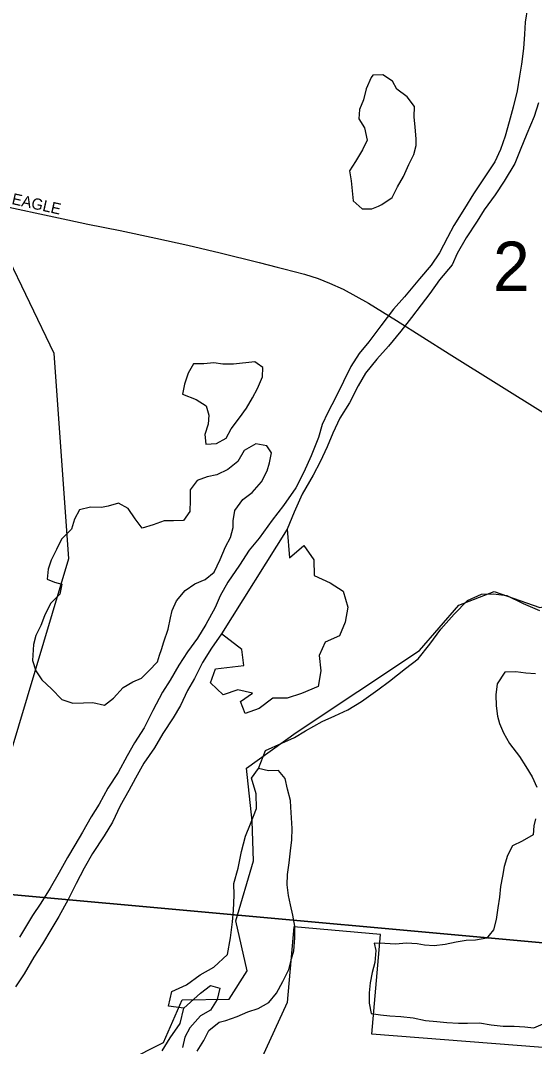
# Model space of a CAD drawing. Extents: x 1410790 to 1770854, y 566777 to 831614.
# Drawn here: x 1596228 to 1598532, y 719313 to 723914 of the extents above; entities that cross this region are included whole.
import ezdxf

# ---------------------------------------------------------------- set-up
doc = ezdxf.new("R2010")
doc.units = 0
for name, color, linetype in [('GM_X_City_Street', 7, 'Continuous'), ('GM_X_City_Street_Text', 7, 'Continuous'), ('GM_X_Corporation', 7, 'Continuous'), ('GM_X_Major_River', 7, 'Continuous'), ('GM_X_Minor_Lake', 7, 'Continuous'), ('GM_X_Minor_River', 7, 'Continuous'), ('GM_X_Section', 7, 'Continuous'), ('GM_X_Section_Text', 7, 'Continuous'), ('GM_X_Township', 7, 'Continuous')]:
    doc.layers.add(name, color=color, linetype=linetype)

msp = doc.modelspace()

# ---------------------------------------------------------------- linework, layer by layer
at = {"layer": 'GM_X_City_Street'}
for points in [[(1596090.3, 723095.1), (1596440.6, 723021.3), (1596529.5, 723001.9), (1596674.1, 722972.2), (1596834.3, 722937.7), (1596978.7, 722907.1), (1597122.3, 722872.5), (1597297.3, 722829), (1597378.6, 722808.8)], [(1597378.6, 722808.8), (1597408.7, 722801.3), (1597501.3, 722776.9), (1597562.9, 722757), (1597613.3, 722737), (1597674.9, 722709.2), (1597730.6, 722678.6), (1597787.8, 722646.2), (1597913.6, 722569.5), (1598149.1, 722419.7), (1598582.9, 722149.3), (1598694, 722079.9), (1598747.6, 722047.9), (1598791.2, 722026), (1598804.5, 722020.6)]]:
    msp.add_lwpolyline(points, dxfattribs=at)
at = {"layer": 'GM_X_Corporation'}
for points in [[(1595994.9, 720000.3), (1596444.4, 721501.1), (1596379.3, 722421.7), (1596050.5, 723103.5)], [(1598780.5, 719293.2), (1597802.9, 719369.1), (1597841.9, 719815.4), (1597453.4, 719849.3), (1597423.8, 719510.6), (1596920.9, 718413.1)]]:
    msp.add_lwpolyline(points, dxfattribs=at)
at = {"layer": 'GM_X_Major_River'}
msp.add_line((1597423.2, 721633.5), (1597129.5, 721163.4), dxfattribs=at)
for points in [[(1598500.6, 723973.3), (1598491, 723907.3), (1598487.8, 723853.3), (1598482.2, 723789.3), (1598474.6, 723719.3), (1598465.3, 723665.4), (1598453.7, 723599.5), (1598435.9, 723525.8), (1598418.3, 723460), (1598400.8, 723396.3), (1598379.3, 723336.7), (1598354, 723281.2), (1598304.1, 723204.2), (1598258.4, 723137.1), (1598218.8, 723071.9), (1598170.9, 722994.9), (1598141.5, 722941.4), (1598105.8, 722872.1), (1598068.5, 722816.9), (1598016.9, 722756), (1597948.9, 722675.4), (1597899.5, 722620.5), (1597843.6, 722545.7), (1597789.8, 722472.8), (1597746.5, 722421.7), (1597709, 722362.4), (1597675.4, 722295.1), (1597641.6, 722225.7), (1597605.9, 722156.4), (1597580.6, 722102.9), (1597563.2, 722045.2), (1597531.2, 721961.7), (1597497.4, 721888.3), (1597461.7, 721819), (1597407.7, 721740.1), (1597356, 721673.2), (1597298, 721592.4), (1597252.7, 721539.4), (1597209, 721472.2), (1597157.1, 721395.3), (1597123.6, 721333.9), (1597100.3, 721282.4), (1597058.4, 721205.2), (1597020.9, 721143.9), (1596977.3, 721082.8), (1596937.9, 721023.6), (1596898.2, 720956.4), (1596864.9, 720903.1), (1596820.8, 720819.9), (1596782.9, 720742.7), (1596739.3, 720675.5), (1596705.8, 720616.2), (1596666, 720542.9), (1596620.2, 720471.9), (1596580.4, 720400.6), (1596545, 720343.3), (1596505.3, 720274.1), (1596471.9, 720216.8), (1596438.5, 720161.4), (1596400.8, 720094.2), (1596361.1, 720022.9), (1596319.4, 719955.8), (1596282, 719900.5), (1596223.6, 719803.7)], [(1598550.6, 723545.1), (1598531.1, 723483.4), (1598497.2, 723406), (1598467.4, 723332.6), (1598444, 723273), (1598396, 723193.9), (1598356.5, 723132.7), (1598306.8, 723065.8), (1598275.5, 723014.4), (1598225.7, 722939.4), (1598185.9, 722870.2), (1598162.7, 722818.7), (1598107, 722751.8), (1598063.5, 722690.7), (1598024.2, 722639.5), (1597980.7, 722582.4), (1597933.2, 722521.4), (1597877.5, 722454.6), (1597826, 722395.7), (1597774.4, 722332.8), (1597741, 722275.5), (1597703.2, 722200.2), (1597659.4, 722131.1), (1597627.8, 722063.7), (1597602.3, 722002.1), (1597570.6, 721934.7), (1597539.2, 721875.3), (1597491.1, 721790.3), (1597455.1, 721708.9), (1597423.2, 721633.5)], [(1597423.2, 721633.5), (1597434.2, 721504.9), (1597497.6, 721559.6), (1597542.2, 721496.3), (1597544.6, 721426.1), (1597615.9, 721392.3), (1597675.1, 721354.8), (1597695.5, 721284.2), (1597683.9, 721216.3), (1597658.4, 721154.7), (1597593.6, 721126.2), (1597566.1, 721066.7), (1597574.5, 720998.3), (1597562.9, 720928.4), (1597487.9, 720896.2), (1597423.3, 720875.7), (1597359.2, 720875.2), (1597298, 720828.5), (1597235.3, 720806), (1597214.6, 720860.6), (1597267.5, 720897.4), (1597201.8, 720913.1), (1597137.1, 720890.5), (1597080.3, 720944), (1597101.8, 721007.7), (1597178.2, 721015.9), (1597228.4, 721022.7), (1597220.1, 721093.1), (1597129.5, 721163.4)], [(1597129.5, 721163.4), (1597084, 721100.3), (1597044.3, 721035.1), (1597008.6, 720963.8), (1596977.3, 720910.4), (1596945.6, 720843), (1596912.2, 720787.7), (1596866.5, 720716.6), (1596828.9, 720653.3), (1596781.2, 720584.3), (1596743.5, 720517), (1596714.1, 720461.6), (1596674.4, 720392.4), (1596640.6, 720319), (1596603.1, 720257.8), (1596551.1, 720178.8), (1596513.5, 720113.5), (1596477.8, 720044.2), (1596442.1, 719972.9), (1596400.2, 719895.7), (1596364.7, 719836.4), (1596327.1, 719773.1), (1596287.6, 719713.9), (1596243.8, 719638.8), (1596206.3, 719581.5)]]:
    msp.add_lwpolyline(points, dxfattribs=at)
at = {"layer": 'GM_X_Minor_Lake'}
for points in [[(1597799.8, 723659.1), (1597777.5, 723607.9), (1597765.1, 723558), (1597746.9, 723516.1), (1597744.5, 723474.1), (1597770.2, 723433.8), (1597781.8, 723377.7), (1597761.5, 723333.8), (1597729.1, 723282), (1597702.9, 723240.1), (1597710.5, 723196), (1597714.2, 723150), (1597719.8, 723105.9), (1597759.5, 723069.5), (1597803.5, 723069.2), (1597832.3, 723082)], [(1597832.3, 723082), (1597847.5, 723088.8), (1597893.7, 723120.5), (1597918, 723168.4), (1597944.3, 723214.2), (1597968.7, 723268.1), (1597991, 723314), (1598001.3, 723353.9), (1598001.5, 723384), (1597997.9, 723436), (1597992.3, 723482.1), (1597994.6, 723528.2), (1597961, 723572.5), (1597915.3, 723606.9), (1597895.6, 723643.1), (1597851.9, 723671.4), (1597807.9, 723669.8), (1597799.8, 723659.1)], [(1597289.4, 722376.9), (1597279, 722384.5), (1597183.1, 722373.3), (1597135.1, 722373.7), (1597095.2, 722380), (1597049.2, 722374.3), (1597003.3, 722374.7), (1596979, 722332.8), (1596962.7, 722282.9), (1596954.4, 722238.9)], [(1596954.4, 722238.9), (1597016.1, 722214.4), (1597059.8, 722186), (1597071.5, 722143.9), (1597069.2, 722103.9), (1597054.9, 722057.9), (1597058.5, 722013.9), (1597106.5, 722017.5), (1597150.6, 722041.2), (1597172.9, 722083), (1597209.2, 722132.8), (1597241.5, 722176.6), (1597267.8, 722222.5), (1597290.1, 722264.3), (1597312.5, 722316.2), (1597314.8, 722358.2), (1597289.4, 722376.9)], [(1596851.2, 721067.7), (1596859.9, 721094.4), (1596870.2, 721128.3), (1596890.6, 721184.3), (1596900.9, 721236.2), (1596907.2, 721268.2), (1596927.5, 721312.1), (1596965.8, 721357.9), (1597009.9, 721387.6), (1597056, 721407.2), (1597096.2, 721440.9), (1597122.6, 721496.8), (1597147, 721554.7), (1597169.3, 721596.5), (1597181.6, 721640.5), (1597181.8, 721670.5), (1597188.1, 721716.5), (1597224.5, 721766.3), (1597266.7, 721798), (1597309, 721845.7), (1597333.3, 721895.6), (1597343.6, 721931.6), (1597353.9, 721975.5), (1597332.1, 722007.7), (1597282.3, 722016.1), (1597230.1, 721986.5), (1597201.8, 721936.7), (1597157.6, 721901), (1597107.5, 721877.3), (1597065.4, 721867.7), (1597019.4, 721852), (1596989.1, 721810.2), (1596988.8, 721764.1), (1596986.4, 721712.1), (1596958.1, 721672.3), (1596914.2, 721670.6), (1596872.2, 721670.9), (1596822.2, 721653.3), (1596774.1, 721637.7), (1596742.5, 721679.9), (1596710.9, 721726.2), (1596667.1, 721750.6), (1596621, 721736.9), (1596591, 721731.2), (1596541.1, 721731.5), (1596493.1, 721719.9), (1596470.8, 721678), (1596456.5, 721634.1), (1596412.2, 721588.4), (1596389.9, 721542.5), (1596365.6, 721494.7), (1596351.3, 721454.7), (1596347, 721408.7), (1596381.1, 721395.9)], [(1596381.1, 721395.9), (1596412.7, 721386.2), (1596404.4, 721342.2), (1596362.1, 721300.5), (1596335.7, 721244.6), (1596319.4, 721200.7), (1596297.1, 721156.8), (1596286.9, 721116.8), (1596282.3, 721044.8), (1596296, 720998.6), (1596323.6, 720958.4), (1596367.3, 720918), (1596412.8, 720869.6), (1596462.6, 720853.2), (1596510.6, 720854.8), (1596552.6, 720856.5), (1596604.4, 720844.1), (1596644.6, 720875.8), (1596688.9, 720923.5), (1596731, 720949.2), (1596771.1, 720964.9), (1596803.3, 720998.7), (1596841.5, 721038.5), (1596851.2, 721067.7)], [(1598536.9, 720985.2), (1598493, 720987.5), (1598449.1, 720993.9), (1598399.1, 720992.2), (1598364.8, 720940.5), (1598358.4, 720890.5), (1598360.1, 720840.4), (1598365.7, 720794.3), (1598375.4, 720762.2), (1598393.1, 720720), (1598420.7, 720671.7), (1598464.2, 720613.3), (1598493.8, 720569), (1598521.5, 720522.8), (1598543.1, 720476.5)], [(1596959.8, 719485.8), (1596891.9, 719494.3), (1596906.4, 719560.3), (1596972.5, 719589.8), (1597032.8, 719635.4), (1597094.9, 719669), (1597155.3, 719726.6), (1597169.8, 719800.5), (1597178.4, 719872.5), (1597182.7, 719922.6), (1597185.3, 719992.6), (1597183.6, 720044.7), (1597204.1, 720112.6), (1597218.7, 720188.6), (1597237.2, 720256.5), (1597259.5, 720312.4), (1597286, 720380.3), (1597284.5, 720446.4), (1597263.1, 720516.6), (1597295.4, 720560.4)], [(1597020.2, 719293.1), (1597050.5, 719340.9), (1597072.8, 719384.8), (1597119.1, 719422.5), (1597149.1, 719430.3), (1597199.1, 719447.9), (1597247.2, 719469.5), (1597293.3, 719483.2), (1597341.4, 719510.8), (1597375.7, 719552.6), (1597404.1, 719604.5), (1597430.4, 719658.3), (1597442.8, 719706.3), (1597453, 719742.2), (1597457.4, 719800.3), (1597457.8, 719852.3), (1597448.2, 719902.5), (1597438.6, 719948.6), (1597428.9, 719990.7), (1597423.3, 720038.8), (1597425.6, 720084.9), (1597432, 720136.9), (1597438.4, 720190.9), (1597444.8, 720240.9), (1597445.1, 720290.9), (1597443.5, 720339), (1597439.9, 720387.1), (1597438.1, 720417.1), (1597424.5, 720467.3), (1597414.9, 720515.4), (1597385.2, 720551.7), (1597339.2, 720550.1), (1597295.4, 720560.4)], [(1598536, 720334.4), (1598529.8, 720302.4), (1598525.5, 720262.4), (1598477.4, 720234.8), (1598433.3, 720213.1), (1598411, 720169.2), (1598396.6, 720121.3), (1598388.3, 720077.3), (1598380, 720031.3), (1598375.6, 719983.3), (1598367.3, 719935.3), (1598360.9, 719883.3), (1598348.6, 719837.3), (1598329.3, 719813.3)], [(1598329.3, 719813.3), (1598318.3, 719799.5), (1598268.3, 719789.9), (1598226.3, 719788.2), (1598180.3, 719780.6), (1598132.3, 719771), (1598082.4, 719765.4), (1598038.4, 719767.7), (1598006.5, 719774), (1597958.6, 719776.3), (1597908.6, 719772.7), (1597860.7, 719775.1), (1597812.8, 719777.5), (1597820.5, 719743.4), (1597816.1, 719689.4), (1597803.8, 719645.4), (1597795.5, 719599.4), (1597791.2, 719553.4), (1597790.8, 719507.3), (1597800.5, 719461.2), (1597842.3, 719454.9), (1597884.3, 719450.5), (1597932.2, 719448.2), (1597988.1, 719441.7), (1598043.9, 719429.3), (1598093.8, 719424.9), (1598139.7, 719420.5), (1598191.6, 719418.1), (1598231.6, 719417.8), (1598285.5, 719419.4), (1598337.4, 719410.9), (1598391.2, 719404.5), (1598441.2, 719404.1), (1598489.1, 719401.7), (1598529, 719397.4), (1598571.1, 719415.1)], [(1596959.8, 719485.8), (1597034.2, 719553.3), (1597080.3, 719587), (1597122.2, 719574.6), (1597109.8, 719524.7), (1597079.5, 719476.9), (1597035.4, 719451.2), (1596987, 719397.5), (1596964.8, 719355.6), (1596954.4, 719309.6)]]:
    msp.add_lwpolyline(points, dxfattribs=at)
at = {"layer": 'GM_X_Minor_River'}
msp.add_lwpolyline([(1596862.4, 719294.3), (1596898.8, 719352.1), (1596943.2, 719415.8), (1596959.8, 719485.8), (1596891.9, 719494.3), (1596906.4, 719560.3), (1596972.5, 719589.8), (1597032.8, 719635.4), (1597094.9, 719669), (1597155.3, 719726.6), (1597169.8, 719800.5), (1597178.4, 719872.5), (1597182.7, 719922.6), (1597185.3, 719992.6), (1597183.6, 720044.7), (1597204.1, 720112.6), (1597218.7, 720188.6), (1597237.2, 720256.5), (1597259.5, 720312.4), (1597286, 720380.3), (1597284.5, 720446.4), (1597263.1, 720516.6), (1597295.4, 720560.4), (1597325.9, 720640.3), (1597400.1, 720673.7), (1597456.2, 720699.3), (1597506.3, 720729), (1597580.6, 720770.4), (1597636.7, 720796), (1597694.8, 720823.6), (1597757, 720861.2), (1597829.3, 720912.6), (1597881.5, 720952.3), (1597953.8, 721007.8), (1598010.1, 721051.4), (1598062.5, 721117), (1598112.9, 721184.7), (1598171.4, 721252.3), (1598231.8, 721313.9), (1598293.9, 721341.5), (1598347.8, 721343), (1598407.7, 721336.6), (1598481.3, 721299.9), (1598555, 721269.3)], dxfattribs=at)
at = {"layer": 'GM_X_Section'}
for points in [[(1600834, 724846.2), (1600348.4, 719616.3), (1595012.6, 720101.4), (1595529.7, 725298.9)], [(1595012.6, 720101.4), (1600348.4, 719616.3), (1599854.3, 714342.5), (1594520.4, 714823.7)]]:
    msp.add_lwpolyline(points, close=True, dxfattribs=at)
at = {"layer": 'GM_X_Township'}
msp.add_lwpolyline([(1596705.5, 719248.8), (1596869.3, 719331.5), (1596953.2, 719522), (1597163.3, 719525.6), (1597244, 719652.1), (1597192.7, 719877.5), (1597272.4, 720146.2), (1597266.1, 720324.6), (1597241, 720561.5), (1597464.3, 720721), (1598016.3, 721089.9), (1598192.6, 721292.5), (1598351.8, 721353.2), (1598556.4, 721282.8), (1598715.1, 721313.4), (1598859.1, 721498.6), (1598987.9, 721847.8), (1599034.7, 721965.5), (1599110.7, 722342.6), (1599161.5, 722762.1), (1599204.2, 723472.2), (1599276.6, 723775.1), (1599296.6, 724067.1)], dxfattribs=at)
msp.add_lwpolyline([(1596705.5, 719248.8), (1596869.3, 719331.5), (1596953.2, 719522), (1597163.3, 719525.6), (1597244, 719652.1), (1597192.7, 719877.5), (1597272.4, 720146.2), (1597266.1, 720324.6), (1597241, 720561.5), (1597464.3, 720721), (1598016.3, 721089.9), (1598192.6, 721292.5), (1598351.8, 721353.2), (1598556.4, 721282.8), (1598715.1, 721313.4), (1598859.1, 721498.6), (1598987.9, 721847.8), (1599034.7, 721965.5), (1599110.7, 722342.6), (1599161.5, 722762.1), (1599204.2, 723472.2), (1599276.6, 723775.1), (1599296.6, 724067.1)], dxfattribs=at)

# ---------------------------------------------------------------- texts
at = {"layer": 'GM_X_City_Street_Text'}
msp.add_text('EAGLE', height=50, rotation=347.4738, dxfattribs=at).set_placement((1596185.8, 723091.9))
at = {"layer": 'GM_X_Section_Text'}
msp.add_text('2', height=221, rotation=0, dxfattribs=at).set_placement((1598346.3, 722701.9))

doc.saveas('drawing.dxf')
